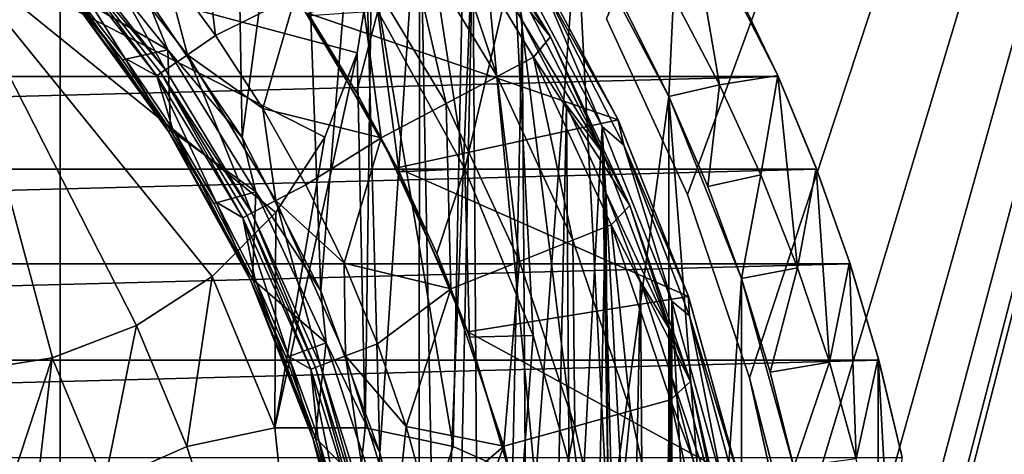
# Model space of a CAD drawing. Header units: millimetres. Extents: x -108 to 102, y -42 to 80.
# Tile 527 of 539: x 66 to 77, y 39 to 44. Entities that reach past the tile are written whole.
import ezdxf

# ---------------------------------------------------------------- set-up
doc = ezdxf.new("R2010")
doc.units = ezdxf.units.MM
doc.header["$LTSCALE"] = 81.481481
for name, color, linetype in [('20', 7, 'CONTINUOUS'), ('21', 7, 'CONTINUOUS'), ('2692', 7, 'CONTINUOUS'), ('2694', 7, 'CONTINUOUS'), ('2698', 7, 'CONTINUOUS'), ('2701', 7, 'CONTINUOUS'), ('2702', 7, 'CONTINUOUS'), ('2704', 7, 'CONTINUOUS'), ('2706', 7, 'CONTINUOUS'), ('2707', 7, 'CONTINUOUS'), ('2709', 7, 'CONTINUOUS'), ('2710', 7, 'CONTINUOUS'), ('2711', 7, 'CONTINUOUS'), ('2713', 7, 'CONTINUOUS'), ('2715', 7, 'CONTINUOUS'), ('2718', 7, 'CONTINUOUS'), ('2719', 7, 'CONTINUOUS'), ('2720', 7, 'CONTINUOUS'), ('2773', 7, 'CONTINUOUS'), ('2775', 7, 'CONTINUOUS'), ('2776', 7, 'CONTINUOUS'), ('2779', 7, 'CONTINUOUS'), ('2780', 7, 'CONTINUOUS'), ('2782', 7, 'CONTINUOUS'), ('2783', 7, 'CONTINUOUS'), ('2784', 7, 'CONTINUOUS'), ('2792', 7, 'CONTINUOUS'), ('39', 7, 'CONTINUOUS'), ('40', 7, 'CONTINUOUS'), ('45', 7, 'CONTINUOUS'), ('46', 7, 'CONTINUOUS'), ('48', 7, 'CONTINUOUS'), ('5', 7, 'CONTINUOUS'), ('8', 7, 'CONTINUOUS'), ('9', 7, 'CONTINUOUS')]:
    doc.layers.add(name, color=color, linetype=linetype)

msp = doc.modelspace()

# ---------------------------------------------------------------- linework, layer by layer
at = {"layer": '20', "color": 7, "linetype": 'CONTINUOUS', "true_color": 0x96918c}
for points in [[(73.612, 44.472, 101.68), (73.774, 45.616, 102.096), (74.146, 43.454, 101.309), (73.612, 44.472, 101.68)], [(73.774, 45.616, 102.096), (74.821, 43.561, 101.348), (74.146, 43.454, 101.309), (73.774, 45.616, 102.096)], [(74.146, 43.454, 101.309), (74.821, 43.561, 101.348), (74.625, 42.407, 100.928), (74.146, 43.454, 101.309)], [(74.625, 42.407, 100.928), (74.821, 43.561, 101.348), (75.052, 41.33, 100.536), (74.625, 42.407, 100.928)], [(74.821, 43.561, 101.348), (75.265, 42.491, 100.958), (75.052, 41.33, 100.536), (74.821, 43.561, 101.348)], [(75.052, 41.33, 100.536), (75.265, 42.491, 100.958), (75.421, 40.233, 100.137), (75.052, 41.33, 100.536)], [(75.265, 42.491, 100.958), (75.655, 41.395, 100.56), (75.421, 40.233, 100.137), (75.265, 42.491, 100.958)], [(75.421, 40.233, 100.137), (75.655, 41.395, 100.56), (75.732, 39.113, 99.729), (75.421, 40.233, 100.137)], [(75.655, 41.395, 100.56), (75.986, 40.281, 100.154), (75.732, 39.113, 99.729), (75.655, 41.395, 100.56)], [(75.732, 39.113, 99.729), (75.986, 40.281, 100.154), (75.985, 37.975, 99.315), (75.732, 39.113, 99.729)], [(75.985, 37.975, 99.315), (75.986, 40.281, 100.154), (76.176, 36.828, 98.897), (75.985, 37.975, 99.315)], [(75.986, 40.281, 100.154), (76.259, 39.146, 99.741), (76.176, 36.828, 98.897), (75.986, 40.281, 100.154)]]:
    msp.add_3dface(points, dxfattribs=at)
at = {"layer": '21', "color": 7, "linetype": 'CONTINUOUS', "true_color": 0x96918c}
for points in [[(71.218, 47.208, 115.05), (71.058, 39.255, 115.05), (70.109, 44.855, 115.05), (71.218, 47.208, 115.05)], [(71.058, 39.255, 115.05), (71.218, 47.208, 115.05), (72.013, 38.83, 115.05), (71.058, 39.255, 115.05)], [(71.218, 47.208, 115.05), (72.493, 45.327, 115.05), (72.013, 38.83, 115.05), (71.218, 47.208, 115.05)], [(72.013, 38.83, 115.05), (72.493, 45.327, 115.05), (72.859, 38.215, 115.05), (72.013, 38.83, 115.05)], [(72.493, 45.327, 115.05), (73.559, 43.318, 115.05), (72.859, 38.215, 115.05), (72.493, 45.327, 115.05)], [(70.109, 44.855, 115.05), (70.036, 39.472, 115.05), (69.945, 43.822, 115.05), (70.109, 44.855, 115.05)], [(71.058, 39.255, 115.05), (70.036, 39.472, 115.05), (70.109, 44.855, 115.05), (71.058, 39.255, 115.05)], [(70.036, 39.472, 115.05), (68.99, 39.472, 115.05), (69.945, 43.822, 115.05), (70.036, 39.472, 115.05)], [(69.945, 43.822, 115.05), (68.99, 39.472, 115.05), (69.571, 42.846, 115.05), (69.945, 43.822, 115.05)], [(72.859, 38.215, 115.05), (73.559, 43.318, 115.05), (73.558, 37.438, 115.05), (72.859, 38.215, 115.05)], [(73.558, 37.438, 115.05), (73.559, 43.318, 115.05), (74.081, 36.533, 115.05), (73.558, 37.438, 115.05)], [(73.559, 43.318, 115.05), (74.401, 41.204, 115.05), (74.081, 36.533, 115.05), (73.559, 43.318, 115.05)], [(69.571, 42.846, 115.05), (68.99, 39.472, 115.05), (69.001, 41.969, 115.05), (69.571, 42.846, 115.05)], [(69.001, 41.969, 115.05), (68.99, 39.472, 115.05), (68.262, 41.23, 115.05), (69.001, 41.969, 115.05)], [(68.262, 41.23, 115.05), (67.968, 39.255, 115.05), (67.385, 40.661, 115.05), (68.262, 41.23, 115.05)], [(68.99, 39.472, 115.05), (67.968, 39.255, 115.05), (68.262, 41.23, 115.05), (68.99, 39.472, 115.05)], [(74.081, 36.533, 115.05), (74.401, 41.204, 115.05), (74.404, 35.539, 115.05), (74.081, 36.533, 115.05)], [(74.401, 41.204, 115.05), (75.009, 39.014, 115.05), (74.404, 35.539, 115.05), (74.401, 41.204, 115.05)], [(67.385, 40.661, 115.05), (67.013, 38.83, 115.05), (66.409, 40.286, 115.05), (67.385, 40.661, 115.05)], [(67.968, 39.255, 115.05), (67.013, 38.83, 115.05), (67.385, 40.661, 115.05), (67.968, 39.255, 115.05)], [(66.409, 40.286, 115.05), (65.468, 37.438, 115.05), (65.377, 40.123, 115.05), (66.409, 40.286, 115.05)], [(66.167, 38.215, 115.05), (65.468, 37.438, 115.05), (66.409, 40.286, 115.05), (66.167, 38.215, 115.05)], [(67.013, 38.83, 115.05), (66.167, 38.215, 115.05), (66.409, 40.286, 115.05), (67.013, 38.83, 115.05)]]:
    msp.add_3dface(points, dxfattribs=at)
at = {"layer": '2692', "color": 7, "linetype": 'CONTINUOUS'}
for points in [[(67.701, 44.843, 106.55), (68.302, 44.026, 106.55), (68.063, 46.021, 104.743), (67.701, 44.843, 106.55)], [(68.063, 46.021, 104.743), (68.302, 44.026, 106.55), (69.229, 44.487, 104.743), (68.063, 46.021, 104.743)], [(71.061, 45.857, 96.768), (70.886, 45.61, 98.833), (72.187, 44.011, 96.768), (71.061, 45.857, 96.768)], [(70.49, 45.341, 100.863), (71.568, 43.549, 100.863), (70.886, 45.61, 98.833), (70.49, 45.341, 100.863)], [(70.886, 45.61, 98.833), (71.568, 43.549, 100.863), (71.991, 43.773, 98.833), (70.886, 45.61, 98.833)], [(70.886, 45.61, 98.833), (71.991, 43.773, 98.833), (72.187, 44.011, 96.768), (70.886, 45.61, 98.833)], [(69.936, 44.966, 102.839), (70.977, 43.235, 102.839), (70.49, 45.341, 100.863), (69.936, 44.966, 102.839)], [(70.49, 45.341, 100.863), (70.977, 43.235, 102.839), (71.568, 43.549, 100.863), (70.49, 45.341, 100.863)], [(69.229, 44.487, 104.743), (70.223, 42.836, 104.743), (69.936, 44.966, 102.839), (69.229, 44.487, 104.743)], [(69.936, 44.966, 102.839), (70.223, 42.836, 104.743), (70.977, 43.235, 102.839), (69.936, 44.966, 102.839)], [(68.302, 44.026, 106.55), (68.851, 43.177, 106.55), (69.229, 44.487, 104.743), (68.302, 44.026, 106.55)], [(69.229, 44.487, 104.743), (68.851, 43.177, 106.55), (70.223, 42.836, 104.743), (69.229, 44.487, 104.743)], [(72.187, 44.011, 96.768), (71.991, 43.773, 98.833), (73.107, 42.054, 96.768), (72.187, 44.011, 96.768)], [(71.568, 43.549, 100.863), (72.446, 41.65, 100.863), (71.991, 43.773, 98.833), (71.568, 43.549, 100.863)], [(71.991, 43.773, 98.833), (72.446, 41.65, 100.863), (72.891, 41.828, 98.833), (71.991, 43.773, 98.833)], [(71.991, 43.773, 98.833), (72.891, 41.828, 98.833), (73.107, 42.054, 96.768), (71.991, 43.773, 98.833)], [(70.977, 43.235, 102.839), (71.825, 41.403, 102.839), (71.568, 43.549, 100.863), (70.977, 43.235, 102.839)], [(71.568, 43.549, 100.863), (71.825, 41.403, 102.839), (72.446, 41.65, 100.863), (71.568, 43.549, 100.863)], [(68.851, 43.177, 106.55), (69.35, 42.293, 106.55), (70.223, 42.836, 104.743), (68.851, 43.177, 106.55)], [(70.223, 42.836, 104.743), (71.032, 41.087, 104.743), (70.977, 43.235, 102.839), (70.223, 42.836, 104.743)], [(70.977, 43.235, 102.839), (71.032, 41.087, 104.743), (71.825, 41.403, 102.839), (70.977, 43.235, 102.839)], [(69.35, 42.293, 106.55), (69.793, 41.383, 106.55), (70.223, 42.836, 104.743), (69.35, 42.293, 106.55)], [(70.223, 42.836, 104.743), (69.793, 41.383, 106.55), (71.032, 41.087, 104.743), (70.223, 42.836, 104.743)], [(73.107, 42.054, 96.768), (72.891, 41.828, 98.833), (73.811, 40.009, 96.768), (73.107, 42.054, 96.768)], [(72.446, 41.65, 100.863), (73.114, 39.668, 100.863), (72.891, 41.828, 98.833), (72.446, 41.65, 100.863)], [(72.891, 41.828, 98.833), (73.114, 39.668, 100.863), (73.576, 39.796, 98.833), (72.891, 41.828, 98.833)], [(72.891, 41.828, 98.833), (73.576, 39.796, 98.833), (73.811, 40.009, 96.768), (72.891, 41.828, 98.833)], [(71.825, 41.403, 102.839), (72.469, 39.489, 102.839), (72.446, 41.65, 100.863), (71.825, 41.403, 102.839)], [(72.446, 41.65, 100.863), (72.469, 39.489, 102.839), (73.114, 39.668, 100.863), (72.446, 41.65, 100.863)], [(69.793, 41.383, 106.55), (70.18, 40.447, 106.55), (71.032, 41.087, 104.743), (69.793, 41.383, 106.55)], [(71.032, 41.087, 104.743), (71.647, 39.261, 104.743), (71.825, 41.403, 102.839), (71.032, 41.087, 104.743)], [(71.825, 41.403, 102.839), (71.647, 39.261, 104.743), (72.469, 39.489, 102.839), (71.825, 41.403, 102.839)], [(70.18, 40.447, 106.55), (70.511, 39.489, 106.55), (71.032, 41.087, 104.743), (70.18, 40.447, 106.55)], [(71.032, 41.087, 104.743), (70.511, 39.489, 106.55), (71.647, 39.261, 104.743), (71.032, 41.087, 104.743)], [(73.811, 40.009, 96.768), (73.576, 39.796, 98.833), (74.292, 37.9, 96.768), (73.811, 40.009, 96.768)], [(73.114, 39.668, 100.863), (73.564, 37.625, 100.863), (73.576, 39.796, 98.833), (73.114, 39.668, 100.863)], [(73.576, 39.796, 98.833), (73.564, 37.625, 100.863), (74.036, 37.703, 98.833), (73.576, 39.796, 98.833)], [(73.576, 39.796, 98.833), (74.036, 37.703, 98.833), (74.292, 37.9, 96.768), (73.576, 39.796, 98.833)], [(72.469, 39.489, 102.839), (72.903, 37.517, 102.839), (73.114, 39.668, 100.863), (72.469, 39.489, 102.839)], [(73.114, 39.668, 100.863), (72.903, 37.517, 102.839), (73.564, 37.625, 100.863), (73.114, 39.668, 100.863)], [(70.511, 39.489, 106.55), (70.783, 38.514, 106.55), (71.647, 39.261, 104.743), (70.511, 39.489, 106.55)], [(71.647, 39.261, 104.743), (72.061, 37.379, 104.743), (72.469, 39.489, 102.839), (71.647, 39.261, 104.743)], [(72.469, 39.489, 102.839), (72.061, 37.379, 104.743), (72.903, 37.517, 102.839), (72.469, 39.489, 102.839)], [(70.783, 38.514, 106.55), (70.996, 37.522, 106.55), (71.647, 39.261, 104.743), (70.783, 38.514, 106.55)], [(71.647, 39.261, 104.743), (70.996, 37.522, 106.55), (72.061, 37.379, 104.743), (71.647, 39.261, 104.743)]]:
    msp.add_3dface(points, dxfattribs=at)
at = {"layer": '2694', "color": 7, "linetype": 'CONTINUOUS'}
for points in [[(68.612, 42.841, 96.55), (67.492, 44.496, 96.55), (68.51, 48.607, 96.55), (68.612, 42.841, 96.55)], [(69.275, 47.804, 96.55), (68.612, 42.841, 96.55), (68.51, 48.607, 96.55), (69.275, 47.804, 96.55)], [(69.522, 41.062, 96.55), (68.612, 42.841, 96.55), (69.275, 47.804, 96.55), (69.522, 41.062, 96.55)], [(69.995, 46.958, 96.55), (69.522, 41.062, 96.55), (69.275, 47.804, 96.55), (69.995, 46.958, 96.55)], [(70.209, 39.184, 96.55), (69.522, 41.062, 96.55), (69.995, 46.958, 96.55), (70.209, 39.184, 96.55)], [(70.667, 46.073, 96.55), (70.209, 39.184, 96.55), (69.995, 46.958, 96.55), (70.667, 46.073, 96.55)], [(70.663, 37.237, 96.55), (70.209, 39.184, 96.55), (70.667, 46.073, 96.55), (70.663, 37.237, 96.55)], [(70.876, 35.249, 96.55), (70.663, 37.237, 96.55), (70.667, 46.073, 96.55), (70.876, 35.249, 96.55)], [(71.287, 45.154, 96.55), (70.876, 35.249, 96.55), (70.667, 46.073, 96.55), (71.287, 45.154, 96.55)], [(70.826, 23.152, 96.55), (70.876, 35.249, 96.55), (71.287, 45.154, 96.55), (70.826, 23.152, 96.55)], [(71.434, 24.082, 96.55), (70.826, 23.152, 96.55), (71.287, 45.154, 96.55), (71.434, 24.082, 96.55)], [(71.856, 44.199, 96.55), (71.434, 24.082, 96.55), (71.287, 45.154, 96.55), (71.856, 44.199, 96.55)], [(71.99, 25.044, 96.55), (71.434, 24.082, 96.55), (71.856, 44.199, 96.55), (71.99, 25.044, 96.55)], [(72.37, 43.216, 96.55), (71.99, 25.044, 96.55), (71.856, 44.199, 96.55), (72.37, 43.216, 96.55)], [(72.49, 26.034, 96.55), (71.99, 25.044, 96.55), (72.37, 43.216, 96.55), (72.49, 26.034, 96.55)], [(72.829, 42.204, 96.55), (72.49, 26.034, 96.55), (72.37, 43.216, 96.55), (72.829, 42.204, 96.55)], [(72.935, 27.052, 96.55), (72.49, 26.034, 96.55), (72.829, 42.204, 96.55), (72.935, 27.052, 96.55)], [(73.23, 41.169, 96.55), (72.935, 27.052, 96.55), (72.829, 42.204, 96.55), (73.23, 41.169, 96.55)], [(73.321, 28.092, 96.55), (72.935, 27.052, 96.55), (73.23, 41.169, 96.55), (73.321, 28.092, 96.55)], [(73.573, 40.114, 96.55), (73.321, 28.092, 96.55), (73.23, 41.169, 96.55), (73.573, 40.114, 96.55)], [(73.65, 29.153, 96.55), (73.321, 28.092, 96.55), (73.573, 40.114, 96.55), (73.65, 29.153, 96.55)], [(73.857, 39.039, 96.55), (73.65, 29.153, 96.55), (73.573, 40.114, 96.55), (73.857, 39.039, 96.55)]]:
    msp.add_3dface(points, dxfattribs=at)
at = {"layer": '2698', "color": 7, "linetype": 'CONTINUOUS'}
for points in [[(66.642, 44.545, 102.309), (67.249, 43.763, 102.309), (66.433, 45.072, 102.493), (66.642, 44.545, 102.309)], [(66.433, 45.072, 102.493), (67.249, 43.763, 102.309), (67.621, 43.557, 102.493), (66.433, 45.072, 102.493)], [(67.249, 43.763, 102.309), (67.805, 42.944, 102.309), (67.621, 43.557, 102.493), (67.249, 43.763, 102.309)], [(67.805, 42.944, 102.309), (68.309, 42.092, 102.309), (67.621, 43.557, 102.493), (67.805, 42.944, 102.309)], [(67.621, 43.557, 102.493), (68.309, 42.092, 102.309), (68.617, 41.909, 102.493), (67.621, 43.557, 102.493)], [(68.309, 42.092, 102.309), (68.759, 41.21, 102.309), (68.617, 41.909, 102.493), (68.309, 42.092, 102.309)], [(68.759, 41.21, 102.309), (69.152, 40.301, 102.309), (68.617, 41.909, 102.493), (68.759, 41.21, 102.309)], [(68.617, 41.909, 102.493), (69.152, 40.301, 102.309), (69.407, 40.153, 102.493), (68.617, 41.909, 102.493)], [(69.152, 40.301, 102.309), (69.487, 39.37, 102.309), (69.407, 40.153, 102.493), (69.152, 40.301, 102.309)], [(69.487, 39.37, 102.309), (69.763, 38.419, 102.309), (69.407, 40.153, 102.493), (69.487, 39.37, 102.309)], [(69.407, 40.153, 102.493), (69.763, 38.419, 102.309), (69.98, 38.315, 102.493), (69.407, 40.153, 102.493)]]:
    msp.add_3dface(points, dxfattribs=at)
at = {"layer": '2701', "color": 7, "linetype": 'CONTINUOUS'}
for points in [[(66.524, 45.153, 106.25), (66.477, 45.111, 102.631), (67.721, 43.626, 106.25), (66.524, 45.153, 106.25)], [(66.477, 45.111, 102.631), (67.669, 43.59, 102.631), (67.721, 43.626, 106.25), (66.477, 45.111, 102.631)], [(67.721, 43.626, 106.25), (67.669, 43.59, 102.631), (68.724, 41.966, 106.25), (67.721, 43.626, 106.25)], [(67.669, 43.59, 102.631), (68.669, 41.936, 102.631), (68.724, 41.966, 106.25), (67.669, 43.59, 102.631)], [(68.669, 41.936, 102.631), (69.462, 40.174, 102.631), (68.724, 41.966, 106.25), (68.669, 41.936, 102.631)], [(68.724, 41.966, 106.25), (69.462, 40.174, 102.631), (69.521, 40.197, 106.25), (68.724, 41.966, 106.25)], [(69.462, 40.174, 102.631), (70.036, 38.329, 102.631), (69.521, 40.197, 106.25), (69.462, 40.174, 102.631)], [(69.521, 40.197, 106.25), (70.036, 38.329, 102.631), (70.098, 38.345, 106.25), (69.521, 40.197, 106.25)]]:
    msp.add_3dface(points, dxfattribs=at)
at = {"layer": '2702', "color": 7, "linetype": 'CONTINUOUS'}
for points in [[(66.433, 45.072, 102.493), (67.621, 43.557, 102.493), (66.477, 45.111, 102.631), (66.433, 45.072, 102.493)], [(67.621, 43.557, 102.493), (67.669, 43.59, 102.631), (66.477, 45.111, 102.631), (67.621, 43.557, 102.493)], [(67.621, 43.557, 102.493), (68.617, 41.909, 102.493), (67.669, 43.59, 102.631), (67.621, 43.557, 102.493)], [(68.617, 41.909, 102.493), (68.669, 41.936, 102.631), (67.669, 43.59, 102.631), (68.617, 41.909, 102.493)], [(68.617, 41.909, 102.493), (69.407, 40.153, 102.493), (68.669, 41.936, 102.631), (68.617, 41.909, 102.493)], [(69.407, 40.153, 102.493), (69.462, 40.174, 102.631), (68.669, 41.936, 102.631), (69.407, 40.153, 102.493)], [(69.407, 40.153, 102.493), (69.98, 38.315, 102.493), (69.462, 40.174, 102.631), (69.407, 40.153, 102.493)], [(69.98, 38.315, 102.493), (70.036, 38.329, 102.631), (69.462, 40.174, 102.631), (69.98, 38.315, 102.493)]]:
    msp.add_3dface(points, dxfattribs=at)
at = {"layer": '2704', "color": 7, "linetype": 'CONTINUOUS'}
for points in [[(67.748, 43.858, 96.65), (66.618, 44.525, 97.504), (66.538, 45.37, 96.65), (67.748, 43.858, 96.65)], [(67.223, 43.744, 97.504), (66.618, 44.525, 97.504), (67.748, 43.858, 96.65), (67.223, 43.744, 97.504)], [(67.779, 42.927, 97.504), (67.223, 43.744, 97.504), (67.748, 43.858, 96.65), (67.779, 42.927, 97.504)], [(68.769, 42.212, 96.65), (67.779, 42.927, 97.504), (67.748, 43.858, 96.65), (68.769, 42.212, 96.65)], [(68.281, 42.076, 97.504), (67.779, 42.927, 97.504), (68.769, 42.212, 96.65), (68.281, 42.076, 97.504)], [(68.73, 41.196, 97.504), (68.281, 42.076, 97.504), (68.769, 42.212, 96.65), (68.73, 41.196, 97.504)], [(69.586, 40.457, 96.65), (68.73, 41.196, 97.504), (68.769, 42.212, 96.65), (69.586, 40.457, 96.65)], [(69.122, 40.289, 97.504), (68.73, 41.196, 97.504), (69.586, 40.457, 96.65), (69.122, 40.289, 97.504)], [(69.457, 39.36, 97.504), (69.122, 40.289, 97.504), (69.586, 40.457, 96.65), (69.457, 39.36, 97.504)], [(70.189, 38.616, 96.65), (69.457, 39.36, 97.504), (69.586, 40.457, 96.65), (70.189, 38.616, 96.65)], [(69.733, 38.411, 97.504), (69.457, 39.36, 97.504), (70.189, 38.616, 96.65), (69.733, 38.411, 97.504)]]:
    msp.add_3dface(points, dxfattribs=at)
at = {"layer": '2706', "color": 7, "linetype": 'CONTINUOUS'}
for points in [[(67.492, 44.496, 96.55), (67.748, 43.858, 96.65), (66.538, 45.37, 96.65), (67.492, 44.496, 96.55)], [(67.492, 44.496, 96.55), (68.612, 42.841, 96.55), (67.748, 43.858, 96.65), (67.492, 44.496, 96.55)], [(68.612, 42.841, 96.55), (68.769, 42.212, 96.65), (67.748, 43.858, 96.65), (68.612, 42.841, 96.55)], [(68.612, 42.841, 96.55), (69.522, 41.062, 96.55), (68.769, 42.212, 96.65), (68.612, 42.841, 96.55)], [(69.522, 41.062, 96.55), (69.586, 40.457, 96.65), (68.769, 42.212, 96.65), (69.522, 41.062, 96.55)], [(69.522, 41.062, 96.55), (70.209, 39.184, 96.55), (69.586, 40.457, 96.65), (69.522, 41.062, 96.55)], [(70.209, 39.184, 96.55), (70.189, 38.616, 96.65), (69.586, 40.457, 96.65), (70.209, 39.184, 96.55)], [(70.209, 39.184, 96.55), (70.663, 37.237, 96.55), (70.189, 38.616, 96.65), (70.209, 39.184, 96.55)]]:
    msp.add_3dface(points, dxfattribs=at)
at = {"layer": '2707', "color": 7, "linetype": 'CONTINUOUS'}
for points in [[(67.977, 43.802, 106.55), (67.701, 44.843, 106.55), (66.757, 45.358, 106.55), (67.977, 43.802, 106.55)], [(68.302, 44.026, 106.55), (67.701, 44.843, 106.55), (67.977, 43.802, 106.55), (68.302, 44.026, 106.55)], [(68.851, 43.177, 106.55), (68.302, 44.026, 106.55), (67.977, 43.802, 106.55), (68.851, 43.177, 106.55)], [(69, 42.11, 106.55), (68.851, 43.177, 106.55), (67.977, 43.802, 106.55), (69, 42.11, 106.55)], [(69.35, 42.293, 106.55), (68.851, 43.177, 106.55), (69, 42.11, 106.55), (69.35, 42.293, 106.55)], [(69.793, 41.383, 106.55), (69.35, 42.293, 106.55), (69, 42.11, 106.55), (69.793, 41.383, 106.55)], [(69.811, 40.307, 106.55), (69.793, 41.383, 106.55), (69, 42.11, 106.55), (69.811, 40.307, 106.55)], [(70.18, 40.447, 106.55), (69.793, 41.383, 106.55), (69.811, 40.307, 106.55), (70.18, 40.447, 106.55)], [(70.511, 39.489, 106.55), (70.18, 40.447, 106.55), (69.811, 40.307, 106.55), (70.511, 39.489, 106.55)], [(70.399, 38.419, 106.55), (70.511, 39.489, 106.55), (69.811, 40.307, 106.55), (70.399, 38.419, 106.55)], [(70.783, 38.514, 106.55), (70.511, 39.489, 106.55), (70.399, 38.419, 106.55), (70.783, 38.514, 106.55)]]:
    msp.add_3dface(points, dxfattribs=at)
at = {"layer": '2709', "color": 7, "linetype": 'CONTINUOUS'}
for points in [[(66.524, 45.153, 106.25), (67.721, 43.626, 106.25), (66.757, 45.358, 106.55), (66.524, 45.153, 106.25)], [(67.721, 43.626, 106.25), (67.977, 43.802, 106.55), (66.757, 45.358, 106.55), (67.721, 43.626, 106.25)], [(67.721, 43.626, 106.25), (68.724, 41.966, 106.25), (67.977, 43.802, 106.55), (67.721, 43.626, 106.25)], [(68.724, 41.966, 106.25), (69, 42.11, 106.55), (67.977, 43.802, 106.55), (68.724, 41.966, 106.25)], [(68.724, 41.966, 106.25), (69.521, 40.197, 106.25), (69, 42.11, 106.55), (68.724, 41.966, 106.25)], [(69.521, 40.197, 106.25), (69.811, 40.307, 106.55), (69, 42.11, 106.55), (69.521, 40.197, 106.25)], [(69.521, 40.197, 106.25), (70.098, 38.345, 106.25), (69.811, 40.307, 106.55), (69.521, 40.197, 106.25)], [(70.098, 38.345, 106.25), (70.399, 38.419, 106.55), (69.811, 40.307, 106.55), (70.098, 38.345, 106.25)]]:
    msp.add_3dface(points, dxfattribs=at)
at = {"layer": '2710', "color": 7, "linetype": 'CONTINUOUS'}
for points in [[(71.061, 45.857, 96.768), (72.187, 44.011, 96.768), (71.795, 44.604, 96.615), (71.061, 45.857, 96.768)], [(71.856, 44.199, 96.55), (71.287, 45.154, 96.55), (71.795, 44.604, 96.615), (71.856, 44.199, 96.55)], [(71.795, 44.604, 96.615), (72.187, 44.011, 96.768), (72.797, 42.65, 96.615), (71.795, 44.604, 96.615)], [(71.856, 44.199, 96.55), (71.795, 44.604, 96.615), (72.797, 42.65, 96.615), (71.856, 44.199, 96.55)], [(72.37, 43.216, 96.55), (71.856, 44.199, 96.55), (72.797, 42.65, 96.615), (72.37, 43.216, 96.55)], [(72.187, 44.011, 96.768), (73.107, 42.054, 96.768), (72.797, 42.65, 96.615), (72.187, 44.011, 96.768)], [(72.829, 42.204, 96.55), (72.37, 43.216, 96.55), (72.797, 42.65, 96.615), (72.829, 42.204, 96.55)], [(72.797, 42.65, 96.615), (73.107, 42.054, 96.768), (73.579, 40.598, 96.615), (72.797, 42.65, 96.615)], [(72.829, 42.204, 96.55), (72.797, 42.65, 96.615), (73.579, 40.598, 96.615), (72.829, 42.204, 96.55)], [(73.23, 41.169, 96.55), (72.829, 42.204, 96.55), (73.579, 40.598, 96.615), (73.23, 41.169, 96.55)], [(73.107, 42.054, 96.768), (73.811, 40.009, 96.768), (73.579, 40.598, 96.615), (73.107, 42.054, 96.768)], [(73.573, 40.114, 96.55), (73.23, 41.169, 96.55), (73.579, 40.598, 96.615), (73.573, 40.114, 96.55)], [(73.573, 40.114, 96.55), (73.579, 40.598, 96.615), (74.132, 38.473, 96.615), (73.573, 40.114, 96.55)], [(73.579, 40.598, 96.615), (73.811, 40.009, 96.768), (74.132, 38.473, 96.615), (73.579, 40.598, 96.615)], [(73.857, 39.039, 96.55), (73.573, 40.114, 96.55), (74.132, 38.473, 96.615), (73.857, 39.039, 96.55)], [(73.811, 40.009, 96.768), (74.292, 37.9, 96.768), (74.132, 38.473, 96.615), (73.811, 40.009, 96.768)]]:
    msp.add_3dface(points, dxfattribs=at)
at = {"layer": '2711', "color": 7, "linetype": 'CONTINUOUS'}
for points in [[(67.756, 42.912, 102.167), (66.597, 44.508, 102.167), (67.756, 42.912, 97.604), (67.756, 42.912, 102.167)], [(67.756, 42.912, 97.604), (66.597, 44.508, 102.167), (66.597, 44.508, 97.604), (67.756, 42.912, 97.604)], [(68.706, 41.185, 102.167), (67.756, 42.912, 102.167), (68.706, 41.185, 97.604), (68.706, 41.185, 102.167)], [(68.706, 41.185, 97.604), (67.756, 42.912, 102.167), (67.756, 42.912, 97.604), (68.706, 41.185, 97.604)], [(69.432, 39.352, 102.167), (68.706, 41.185, 102.167), (69.432, 39.352, 97.604), (69.432, 39.352, 102.167)], [(69.432, 39.352, 97.604), (68.706, 41.185, 102.167), (68.706, 41.185, 97.604), (69.432, 39.352, 97.604)], [(69.922, 37.442, 102.167), (69.432, 39.352, 102.167), (69.922, 37.442, 97.604), (69.922, 37.442, 102.167)], [(69.922, 37.442, 97.604), (69.432, 39.352, 102.167), (69.432, 39.352, 97.604), (69.922, 37.442, 97.604)]]:
    msp.add_3dface(points, dxfattribs=at)
at = {"layer": '2713', "color": 7, "linetype": 'CONTINUOUS'}
for points in [[(66.618, 44.525, 97.504), (67.223, 43.744, 97.504), (66.597, 44.508, 97.604), (66.618, 44.525, 97.504)], [(67.223, 43.744, 97.504), (67.779, 42.927, 97.504), (66.597, 44.508, 97.604), (67.223, 43.744, 97.504)], [(67.779, 42.927, 97.504), (67.756, 42.912, 97.604), (66.597, 44.508, 97.604), (67.779, 42.927, 97.504)], [(67.779, 42.927, 97.504), (68.281, 42.076, 97.504), (67.756, 42.912, 97.604), (67.779, 42.927, 97.504)], [(68.281, 42.076, 97.504), (68.73, 41.196, 97.504), (67.756, 42.912, 97.604), (68.281, 42.076, 97.504)], [(68.73, 41.196, 97.504), (68.706, 41.185, 97.604), (67.756, 42.912, 97.604), (68.73, 41.196, 97.504)], [(68.73, 41.196, 97.504), (69.122, 40.289, 97.504), (68.706, 41.185, 97.604), (68.73, 41.196, 97.504)], [(69.122, 40.289, 97.504), (69.457, 39.36, 97.504), (68.706, 41.185, 97.604), (69.122, 40.289, 97.504)], [(69.457, 39.36, 97.504), (69.432, 39.352, 97.604), (68.706, 41.185, 97.604), (69.457, 39.36, 97.504)], [(69.457, 39.36, 97.504), (69.733, 38.411, 97.504), (69.432, 39.352, 97.604), (69.457, 39.36, 97.504)], [(69.733, 38.411, 97.504), (69.948, 37.447, 97.504), (69.432, 39.352, 97.604), (69.733, 38.411, 97.504)], [(69.948, 37.447, 97.504), (69.922, 37.442, 97.604), (69.432, 39.352, 97.604), (69.948, 37.447, 97.504)]]:
    msp.add_3dface(points, dxfattribs=at)
at = {"layer": '2715', "color": 7, "linetype": 'CONTINUOUS'}
for points in [[(66.597, 44.508, 102.167), (67.756, 42.912, 102.167), (66.642, 44.545, 102.309), (66.597, 44.508, 102.167)], [(67.756, 42.912, 102.167), (67.249, 43.763, 102.309), (66.642, 44.545, 102.309), (67.756, 42.912, 102.167)], [(67.756, 42.912, 102.167), (67.805, 42.944, 102.309), (67.249, 43.763, 102.309), (67.756, 42.912, 102.167)], [(67.756, 42.912, 102.167), (68.706, 41.185, 102.167), (67.805, 42.944, 102.309), (67.756, 42.912, 102.167)], [(68.706, 41.185, 102.167), (68.309, 42.092, 102.309), (67.805, 42.944, 102.309), (68.706, 41.185, 102.167)], [(68.706, 41.185, 102.167), (68.759, 41.21, 102.309), (68.309, 42.092, 102.309), (68.706, 41.185, 102.167)], [(68.706, 41.185, 102.167), (69.432, 39.352, 102.167), (68.759, 41.21, 102.309), (68.706, 41.185, 102.167)], [(69.432, 39.352, 102.167), (69.152, 40.301, 102.309), (68.759, 41.21, 102.309), (69.432, 39.352, 102.167)], [(69.432, 39.352, 102.167), (69.487, 39.37, 102.309), (69.152, 40.301, 102.309), (69.432, 39.352, 102.167)], [(69.432, 39.352, 102.167), (69.922, 37.442, 102.167), (69.487, 39.37, 102.309), (69.432, 39.352, 102.167)], [(69.922, 37.442, 102.167), (69.763, 38.419, 102.309), (69.487, 39.37, 102.309), (69.922, 37.442, 102.167)]]:
    msp.add_3dface(points, dxfattribs=at)
at = {"layer": '2718', "color": 7, "linetype": 'CONTINUOUS'}
for points in [[(56.5, 70.3, 98.25), (56.5, 34.5, 98.25), (66.5, 70.3, 98.25), (56.5, 70.3, 98.25)], [(56.5, 34.5, 98.25), (66.5, 34.5, 98.25), (66.5, 70.3, 98.25), (56.5, 34.5, 98.25)]]:
    msp.add_3dface(points, dxfattribs=at)
at = {"layer": '2719', "color": 7, "linetype": 'CONTINUOUS'}
for points in [[(66.5, 34.5, 97.25), (66.5, 70.3, 97.25), (66.5, 34.5, 98.25), (66.5, 34.5, 97.25)], [(66.5, 34.5, 98.25), (66.5, 70.3, 97.25), (66.5, 70.3, 98.25), (66.5, 34.5, 98.25)]]:
    msp.add_3dface(points, dxfattribs=at)
at = {"layer": '2720', "color": 7, "linetype": 'CONTINUOUS'}
for points in [[(56.5, 34.5, 97.25), (56.5, 70.3, 97.25), (66.5, 34.5, 97.25), (56.5, 34.5, 97.25)], [(66.5, 34.5, 97.25), (56.5, 70.3, 97.25), (66.5, 70.3, 97.25), (66.5, 34.5, 97.25)]]:
    msp.add_3dface(points, dxfattribs=at)
at = {"layer": '2773', "color": 7, "linetype": 'CONTINUOUS'}
for points in [[(71.192, 42.476, 96.55), (70.538, 46.699, 96.55), (70.185, 44.309, 96.55), (71.192, 42.476, 96.55)], [(71.762, 44.895, 96.55), (70.538, 46.699, 96.55), (71.192, 42.476, 96.55), (71.762, 44.895, 96.55)], [(71.985, 40.542, 96.55), (71.762, 44.895, 96.55), (71.192, 42.476, 96.55), (71.985, 40.542, 96.55)], [(72.784, 42.968, 96.55), (71.762, 44.895, 96.55), (72.551, 38.547, 96.55), (72.784, 42.968, 96.55)], [(72.551, 38.547, 96.55), (71.762, 44.895, 96.55), (71.985, 40.542, 96.55), (72.551, 38.547, 96.55)], [(72.89, 36.524, 96.55), (72.784, 42.968, 96.55), (72.551, 38.547, 96.55), (72.89, 36.524, 96.55)], [(72.784, 42.968, 96.55), (73.593, 28.059, 96.55), (73.593, 40.941, 96.55), (72.784, 42.968, 96.55)], [(73.593, 28.059, 96.55), (72.784, 42.968, 96.55), (73, 34.5, 96.55), (73.593, 28.059, 96.55)], [(73, 34.5, 96.55), (72.784, 42.968, 96.55), (72.89, 36.524, 96.55), (73, 34.5, 96.55)], [(73.593, 28.059, 96.55), (74.177, 30.161, 96.55), (73.593, 40.941, 96.55), (73.593, 28.059, 96.55)], [(73.593, 40.941, 96.55), (74.177, 30.161, 96.55), (74.177, 38.839, 96.55), (73.593, 40.941, 96.55)]]:
    msp.add_3dface(points, dxfattribs=at)
at = {"layer": '2775', "color": 7, "linetype": 'CONTINUOUS'}
for points in [[(71.933, 44.998, 96.35), (72.966, 43.052, 96.35), (71.937, 44.992, 80.05), (71.933, 44.998, 96.35)], [(71.937, 44.992, 80.05), (72.966, 43.052, 96.35), (72.969, 43.045, 80.05), (71.937, 44.992, 80.05)], [(72.966, 43.052, 96.35), (73.782, 41.006, 96.35), (72.969, 43.045, 80.05), (72.966, 43.052, 96.35)], [(72.969, 43.045, 80.05), (73.782, 41.006, 96.35), (73.785, 40.997, 80.05), (72.969, 43.045, 80.05)], [(73.782, 41.006, 96.35), (74.373, 38.882, 96.35), (73.785, 40.997, 80.05), (73.782, 41.006, 96.35)], [(73.785, 40.997, 80.05), (74.373, 38.882, 96.35), (74.374, 38.874, 80.05), (73.785, 40.997, 80.05)]]:
    msp.add_3dface(points, dxfattribs=at)
at = {"layer": '2776', "color": 7, "linetype": 'CONTINUOUS'}
for points in [[(72.966, 43.052, 96.35), (71.933, 44.998, 96.35), (72.073, 44.646, 96.491), (72.966, 43.052, 96.35)], [(71.762, 44.895, 96.55), (72.784, 42.968, 96.55), (72.073, 44.646, 96.491), (71.762, 44.895, 96.55)], [(72.784, 42.968, 96.55), (73.037, 42.753, 96.491), (72.073, 44.646, 96.491), (72.784, 42.968, 96.55)], [(73.037, 42.753, 96.491), (72.966, 43.052, 96.35), (72.073, 44.646, 96.491), (73.037, 42.753, 96.491)], [(73.782, 41.006, 96.35), (72.966, 43.052, 96.35), (73.037, 42.753, 96.491), (73.782, 41.006, 96.35)], [(72.784, 42.968, 96.55), (73.593, 40.941, 96.55), (73.037, 42.753, 96.491), (72.784, 42.968, 96.55)], [(73.593, 40.941, 96.55), (73.798, 40.77, 96.491), (73.037, 42.753, 96.491), (73.593, 40.941, 96.55)], [(73.798, 40.77, 96.491), (73.782, 41.006, 96.35), (73.037, 42.753, 96.491), (73.798, 40.77, 96.491)], [(74.373, 38.882, 96.35), (73.782, 41.006, 96.35), (73.798, 40.77, 96.491), (74.373, 38.882, 96.35)], [(73.593, 40.941, 96.55), (74.177, 38.839, 96.55), (73.798, 40.77, 96.491), (73.593, 40.941, 96.55)], [(74.177, 38.839, 96.55), (74.348, 38.719, 96.491), (73.798, 40.77, 96.491), (74.177, 38.839, 96.55)], [(74.348, 38.719, 96.491), (74.373, 38.882, 96.35), (73.798, 40.77, 96.491), (74.348, 38.719, 96.491)]]:
    msp.add_3dface(points, dxfattribs=at)
at = {"layer": '2779', "color": 7, "linetype": 'CONTINUOUS'}
for points in [[(69.371, 44.282, 80.05), (70.407, 42.488, 80.05), (69.391, 44.252, 95.85), (69.371, 44.282, 80.05)], [(69.391, 44.252, 95.85), (70.407, 42.488, 80.05), (69.937, 43.362, 95.85), (69.391, 44.252, 95.85)], [(69.937, 43.362, 95.85), (70.407, 42.488, 80.05), (70.43, 42.442, 95.85), (69.937, 43.362, 95.85)], [(70.407, 42.488, 80.05), (71.227, 40.587, 80.05), (70.43, 42.442, 95.85), (70.407, 42.488, 80.05)], [(70.43, 42.442, 95.85), (71.227, 40.587, 80.05), (70.868, 41.495, 95.85), (70.43, 42.442, 95.85)], [(70.868, 41.495, 95.85), (71.227, 40.587, 80.05), (71.249, 40.525, 95.85), (70.868, 41.495, 95.85)], [(71.227, 40.587, 80.05), (71.82, 38.605, 80.05), (71.249, 40.525, 95.85), (71.227, 40.587, 80.05)], [(71.249, 40.525, 95.85), (71.82, 38.605, 80.05), (71.836, 38.538, 95.85), (71.249, 40.525, 95.85)]]:
    msp.add_3dface(points, dxfattribs=at)
at = {"layer": '2780', "color": 7, "linetype": 'CONTINUOUS'}
for points in [[(70.185, 44.309, 96.55), (69.391, 44.252, 95.85), (69.937, 43.362, 95.85), (70.185, 44.309, 96.55)], [(70.185, 44.309, 96.55), (69.937, 43.362, 95.85), (70.43, 42.442, 95.85), (70.185, 44.309, 96.55)], [(71.192, 42.476, 96.55), (70.185, 44.309, 96.55), (70.43, 42.442, 95.85), (71.192, 42.476, 96.55)], [(71.192, 42.476, 96.55), (70.43, 42.442, 95.85), (70.868, 41.495, 95.85), (71.192, 42.476, 96.55)], [(71.192, 42.476, 96.55), (70.868, 41.495, 95.85), (71.249, 40.525, 95.85), (71.192, 42.476, 96.55)], [(71.985, 40.542, 96.55), (71.192, 42.476, 96.55), (71.249, 40.525, 95.85), (71.985, 40.542, 96.55)], [(71.985, 40.542, 96.55), (71.249, 40.525, 95.85), (71.836, 38.538, 95.85), (71.985, 40.542, 96.55)], [(72.551, 38.547, 96.55), (71.985, 40.542, 96.55), (71.836, 38.538, 95.85), (72.551, 38.547, 96.55)]]:
    msp.add_3dface(points, dxfattribs=at)
at = {"layer": '2782', "color": 7, "linetype": 'CONTINUOUS'}
for points in [[(69.371, 44.282, 80.05), (71.937, 44.992, 80.05), (72.969, 43.045, 80.05), (69.371, 44.282, 80.05)], [(70.407, 42.488, 80.05), (69.371, 44.282, 80.05), (72.969, 43.045, 80.05), (70.407, 42.488, 80.05)], [(70.407, 42.488, 80.05), (72.969, 43.045, 80.05), (73.785, 40.997, 80.05), (70.407, 42.488, 80.05)], [(71.227, 40.587, 80.05), (70.407, 42.488, 80.05), (73.785, 40.997, 80.05), (71.227, 40.587, 80.05)], [(71.227, 40.587, 80.05), (73.785, 40.997, 80.05), (74.374, 38.874, 80.05), (71.227, 40.587, 80.05)], [(71.82, 38.605, 80.05), (71.227, 40.587, 80.05), (74.374, 38.874, 80.05), (71.82, 38.605, 80.05)]]:
    msp.add_3dface(points, dxfattribs=at)
at = {"layer": '2783', "color": 7, "linetype": 'CONTINUOUS', "true_color": 0x96918c}
for points in [[(72.834, 44.218, 82.05), (73.776, 42.181, 82.05), (87.5, 79.5, 82.05), (72.834, 44.218, 82.05)], [(73.776, 42.181, 82.05), (74.493, 40.052, 82.05), (87.5, 79.5, 82.05), (73.776, 42.181, 82.05)], [(74.493, 40.052, 82.05), (87.5, -10.5, 82.05), (87.5, 79.5, 82.05), (74.493, 40.052, 82.05)], [(74.493, 40.052, 82.05), (74.976, 37.856, 82.05), (87.5, -10.5, 82.05), (74.493, 40.052, 82.05)]]:
    msp.add_3dface(points, dxfattribs=at)
at = {"layer": '2784', "color": 7, "linetype": 'CONTINUOUS', "true_color": 0x96918c}
for points in [[(87.5, 79.5, 80.05), (-66.79, 41.38, 80.05), (-92.5, 79.5, 80.05), (87.5, 79.5, 80.05)], [(-65.5, 41.5, 80.05), (-66.79, 41.38, 80.05), (87.5, 79.5, 80.05), (-65.5, 41.5, 80.05)], [(-64.21, 41.38, 80.05), (-65.5, 41.5, 80.05), (87.5, 79.5, 80.05), (-64.21, 41.38, 80.05)], [(-62.971, 41.027, 80.05), (-64.21, 41.38, 80.05), (87.5, 79.5, 80.05), (-62.971, 41.027, 80.05)], [(-61.816, 40.452, 80.05), (-62.971, 41.027, 80.05), (87.5, 79.5, 80.05), (-61.816, 40.452, 80.05)], [(-60.785, 39.674, 80.05), (-61.816, 40.452, 80.05), (87.5, 79.5, 80.05), (-60.785, 39.674, 80.05)], [(-59.913, 38.717, 80.05), (-60.785, 39.674, 80.05), (87.5, 79.5, 80.05), (-59.913, 38.717, 80.05)], [(-59.234, 37.619, 80.05), (-59.913, 38.717, 80.05), (87.5, 79.5, 80.05), (-59.234, 37.619, 80.05)], [(-58.768, 36.417, 80.05), (-59.234, 37.619, 80.05), (87.5, 79.5, 80.05), (-58.768, 36.417, 80.05)], [(-58.53, 35.147, 80.05), (-58.768, 36.417, 80.05), (87.5, 79.5, 80.05), (-58.53, 35.147, 80.05)], [(-58.53, 33.853, 80.05), (-58.53, 35.147, 80.05), (87.5, 79.5, 80.05), (-58.53, 33.853, 80.05)], [(43.801, 52.279, 80.05), (-58.53, 33.853, 80.05), (87.5, 79.5, 80.05), (43.801, 52.279, 80.05)], [(73.776, 42.181, 80.05), (72.834, 44.218, 80.05), (87.5, 79.5, 80.05), (73.776, 42.181, 80.05)], [(74.493, 40.052, 80.05), (73.776, 42.181, 80.05), (87.5, 79.5, 80.05), (74.493, 40.052, 80.05)], [(74.976, 37.856, 80.05), (74.493, 40.052, 80.05), (87.5, 79.5, 80.05), (74.976, 37.856, 80.05)], [(74.493, 28.948, 80.05), (74.976, 31.144, 80.05), (87.5, 79.5, 80.05), (74.493, 28.948, 80.05)], [(74.493, 28.948, 80.05), (87.5, 79.5, 80.05), (87.5, -10.5, 80.05), (74.493, 28.948, 80.05)], [(75.219, 35.625, 80.05), (74.976, 37.856, 80.05), (87.5, 79.5, 80.05), (75.219, 35.625, 80.05)], [(74.976, 31.144, 80.05), (75.219, 33.375, 80.05), (87.5, 79.5, 80.05), (74.976, 31.144, 80.05)], [(75.219, 33.375, 80.05), (75.219, 35.625, 80.05), (87.5, 79.5, 80.05), (75.219, 33.375, 80.05)]]:
    msp.add_3dface(points, dxfattribs=at)
at = {"layer": '2792', "color": 7, "linetype": 'CONTINUOUS', "true_color": 0x96918c}
for points in [[(73.776, 42.181, 82.05), (72.834, 44.218, 82.05), (73.776, 42.181, 80.05), (73.776, 42.181, 82.05)], [(72.834, 44.218, 82.05), (72.834, 44.218, 80.05), (73.776, 42.181, 80.05), (72.834, 44.218, 82.05)], [(74.493, 40.052, 82.05), (73.776, 42.181, 82.05), (74.493, 40.052, 80.05), (74.493, 40.052, 82.05)], [(73.776, 42.181, 82.05), (73.776, 42.181, 80.05), (74.493, 40.052, 80.05), (73.776, 42.181, 82.05)], [(74.976, 37.856, 82.05), (74.493, 40.052, 82.05), (74.976, 37.856, 80.05), (74.976, 37.856, 82.05)], [(74.493, 40.052, 82.05), (74.493, 40.052, 80.05), (74.976, 37.856, 80.05), (74.493, 40.052, 82.05)]]:
    msp.add_3dface(points, dxfattribs=at)
at = {"layer": '39', "color": 7, "linetype": 'CONTINUOUS', "true_color": 0x96918c}
for points in [[(65.377, 40.123, 116.05), (65.116, 45.116, 119.054), (66.41, 40.286, 116.05), (65.377, 40.123, 116.05)], [(66.41, 40.286, 116.05), (65.116, 45.116, 119.054), (67.386, 40.661, 116.05), (66.41, 40.286, 116.05)], [(67.386, 40.661, 116.05), (65.116, 45.116, 119.054), (68.262, 41.23, 116.05), (67.386, 40.661, 116.05)], [(68.262, 41.23, 116.05), (65.116, 45.116, 119.054), (69.002, 41.969, 116.05), (68.262, 41.23, 116.05)], [(69.002, 41.969, 116.05), (65.116, 45.116, 119.054), (69.571, 42.846, 116.05), (69.002, 41.969, 116.05)], [(69.571, 42.846, 116.05), (65.116, 45.116, 119.054), (69.945, 43.822, 116.05), (69.571, 42.846, 116.05)], [(69.945, 43.822, 116.05), (65.116, 45.116, 119.054), (70.109, 44.854, 116.05), (69.945, 43.822, 116.05)]]:
    msp.add_3dface(points, dxfattribs=at)
at = {"layer": '40', "color": 7, "linetype": 'CONTINUOUS', "true_color": 0x96918c}
for points in [[(70.109, 44.855, 115.05), (69.945, 43.822, 115.05), (70.109, 44.854, 116.05), (70.109, 44.855, 115.05)], [(69.945, 43.822, 115.05), (69.945, 43.822, 116.05), (70.109, 44.854, 116.05), (69.945, 43.822, 115.05)], [(69.945, 43.822, 115.05), (69.571, 42.846, 115.05), (69.945, 43.822, 116.05), (69.945, 43.822, 115.05)], [(69.571, 42.846, 115.05), (69.571, 42.846, 116.05), (69.945, 43.822, 116.05), (69.571, 42.846, 115.05)], [(69.571, 42.846, 115.05), (69.001, 41.969, 115.05), (69.571, 42.846, 116.05), (69.571, 42.846, 115.05)], [(69.001, 41.969, 115.05), (69.002, 41.969, 116.05), (69.571, 42.846, 116.05), (69.001, 41.969, 115.05)], [(69.001, 41.969, 115.05), (68.262, 41.23, 115.05), (69.002, 41.969, 116.05), (69.001, 41.969, 115.05)], [(68.262, 41.23, 115.05), (68.262, 41.23, 116.05), (69.002, 41.969, 116.05), (68.262, 41.23, 115.05)], [(68.262, 41.23, 115.05), (67.385, 40.661, 115.05), (68.262, 41.23, 116.05), (68.262, 41.23, 115.05)], [(67.385, 40.661, 115.05), (67.386, 40.661, 116.05), (68.262, 41.23, 116.05), (67.385, 40.661, 115.05)], [(67.385, 40.661, 115.05), (66.409, 40.286, 115.05), (67.386, 40.661, 116.05), (67.385, 40.661, 115.05)], [(66.409, 40.286, 115.05), (66.41, 40.286, 116.05), (67.386, 40.661, 116.05), (66.409, 40.286, 115.05)], [(66.409, 40.286, 115.05), (65.377, 40.123, 115.05), (66.41, 40.286, 116.05), (66.409, 40.286, 115.05)], [(65.377, 40.123, 115.05), (65.377, 40.123, 116.05), (66.41, 40.286, 116.05), (65.377, 40.123, 115.05)]]:
    msp.add_3dface(points, dxfattribs=at)
at = {"layer": '45', "color": 7, "linetype": 'CONTINUOUS', "true_color": 0x96918c}
for points in [[(68.99, 39.473, 116.05), (69.513, 34.5, 119.054), (67.968, 39.255, 116.05), (68.99, 39.473, 116.05)], [(70.036, 39.473, 116.05), (69.513, 34.5, 119.054), (68.99, 39.473, 116.05), (70.036, 39.473, 116.05)], [(71.058, 39.255, 116.05), (69.513, 34.5, 119.054), (70.036, 39.473, 116.05), (71.058, 39.255, 116.05)], [(67.968, 39.255, 116.05), (69.513, 34.5, 119.054), (67.013, 38.83, 116.05), (67.968, 39.255, 116.05)], [(72.013, 38.83, 116.05), (69.513, 34.5, 119.054), (71.058, 39.255, 116.05), (72.013, 38.83, 116.05)]]:
    msp.add_3dface(points, dxfattribs=at)
at = {"layer": '46', "color": 7, "linetype": 'CONTINUOUS', "true_color": 0x96918c}
for points in [[(68.99, 39.472, 115.05), (68.99, 39.473, 116.05), (67.968, 39.255, 116.05), (68.99, 39.472, 115.05)], [(67.968, 39.255, 115.05), (68.99, 39.472, 115.05), (67.968, 39.255, 116.05), (67.968, 39.255, 115.05)], [(68.99, 39.472, 115.05), (70.036, 39.472, 115.05), (68.99, 39.473, 116.05), (68.99, 39.472, 115.05)], [(70.036, 39.472, 115.05), (70.036, 39.473, 116.05), (68.99, 39.473, 116.05), (70.036, 39.472, 115.05)], [(70.036, 39.472, 115.05), (71.058, 39.255, 115.05), (70.036, 39.473, 116.05), (70.036, 39.472, 115.05)], [(71.058, 39.255, 115.05), (71.058, 39.255, 116.05), (70.036, 39.473, 116.05), (71.058, 39.255, 115.05)], [(67.013, 38.83, 115.05), (67.968, 39.255, 115.05), (67.013, 38.83, 116.05), (67.013, 38.83, 115.05)], [(67.968, 39.255, 115.05), (67.968, 39.255, 116.05), (67.013, 38.83, 116.05), (67.968, 39.255, 115.05)], [(71.058, 39.255, 115.05), (72.013, 38.83, 115.05), (71.058, 39.255, 116.05), (71.058, 39.255, 115.05)], [(72.013, 38.83, 115.05), (72.013, 38.83, 116.05), (71.058, 39.255, 116.05), (72.013, 38.83, 115.05)]]:
    msp.add_3dface(points, dxfattribs=at)
at = {"layer": '48', "color": 7, "linetype": 'CONTINUOUS', "true_color": 0x96918c}
for points in [[(73.559, 43.317, 108.05), (73.054, 44.336, 108.05), (73.612, 44.472, 101.68), (73.559, 43.317, 108.05)], [(73.559, 43.317, 108.05), (73.612, 44.472, 101.68), (74.146, 43.454, 101.309), (73.559, 43.317, 108.05)], [(74.009, 42.273, 108.05), (73.559, 43.317, 108.05), (74.146, 43.454, 101.309), (74.009, 42.273, 108.05)], [(74.009, 42.273, 108.05), (74.146, 43.454, 101.309), (74.625, 42.407, 100.928), (74.009, 42.273, 108.05)], [(74.401, 41.205, 108.05), (74.009, 42.273, 108.05), (74.625, 42.407, 100.928), (74.401, 41.205, 108.05)], [(74.401, 41.205, 108.05), (74.625, 42.407, 100.928), (75.052, 41.33, 100.536), (74.401, 41.205, 108.05)], [(74.735, 40.118, 108.05), (74.401, 41.205, 108.05), (75.052, 41.33, 100.536), (74.735, 40.118, 108.05)], [(74.735, 40.118, 108.05), (75.052, 41.33, 100.536), (75.421, 40.233, 100.137), (74.735, 40.118, 108.05)], [(75.009, 39.014, 108.05), (74.735, 40.118, 108.05), (75.421, 40.233, 100.137), (75.009, 39.014, 108.05)], [(75.009, 39.014, 108.05), (75.421, 40.233, 100.137), (75.732, 39.113, 99.729), (75.009, 39.014, 108.05)]]:
    msp.add_3dface(points, dxfattribs=at)
at = {"layer": '5', "color": 7, "linetype": 'CONTINUOUS', "true_color": 0x96918c}
for points in [[(34.675, 44.601, 127.05), (34.174, 43.55, 127.05), (74.325, 44.601, 127.05), (34.675, 44.601, 127.05)], [(74.325, 44.601, 127.05), (34.174, 43.55, 127.05), (74.826, 43.55, 127.05), (74.325, 44.601, 127.05)], [(34.174, 43.55, 127.05), (33.728, 42.473, 127.05), (74.826, 43.55, 127.05), (34.174, 43.55, 127.05)], [(74.826, 43.55, 127.05), (33.728, 42.473, 127.05), (75.272, 42.473, 127.05), (74.826, 43.55, 127.05)], [(33.728, 42.473, 127.05), (33.339, 41.376, 127.05), (75.272, 42.473, 127.05), (33.728, 42.473, 127.05)], [(75.272, 42.473, 127.05), (33.339, 41.376, 127.05), (75.661, 41.376, 127.05), (75.272, 42.473, 127.05)], [(33.339, 41.376, 127.05), (33.008, 40.258, 127.05), (75.661, 41.376, 127.05), (33.339, 41.376, 127.05)], [(75.661, 41.376, 127.05), (33.008, 40.258, 127.05), (75.992, 40.258, 127.05), (75.661, 41.376, 127.05)], [(33.008, 40.258, 127.05), (32.736, 39.127, 127.05), (75.992, 40.258, 127.05), (33.008, 40.258, 127.05)], [(75.992, 40.258, 127.05), (32.736, 39.127, 127.05), (76.264, 39.127, 127.05), (75.992, 40.258, 127.05)]]:
    msp.add_3dface(points, dxfattribs=at)
at = {"layer": '8', "color": 7, "linetype": 'CONTINUOUS', "true_color": 0x96918c}
for points in [[(73.559, 43.318, 115.05), (72.493, 45.327, 115.05), (73.054, 44.336, 108.05), (73.559, 43.318, 115.05)], [(73.559, 43.317, 108.05), (73.559, 43.318, 115.05), (73.054, 44.336, 108.05), (73.559, 43.317, 108.05)], [(74.401, 41.204, 115.05), (73.559, 43.318, 115.05), (74.009, 42.273, 108.05), (74.401, 41.204, 115.05)], [(74.009, 42.273, 108.05), (73.559, 43.318, 115.05), (73.559, 43.317, 108.05), (74.009, 42.273, 108.05)], [(74.401, 41.205, 108.05), (74.401, 41.204, 115.05), (74.009, 42.273, 108.05), (74.401, 41.205, 108.05)], [(74.735, 40.118, 108.05), (74.401, 41.204, 115.05), (74.401, 41.205, 108.05), (74.735, 40.118, 108.05)], [(75.009, 39.014, 115.05), (74.401, 41.204, 115.05), (74.735, 40.118, 108.05), (75.009, 39.014, 115.05)], [(75.009, 39.014, 108.05), (75.009, 39.014, 115.05), (74.735, 40.118, 108.05), (75.009, 39.014, 108.05)]]:
    msp.add_3dface(points, dxfattribs=at)
at = {"layer": '9', "color": 7, "linetype": 'CONTINUOUS', "true_color": 0x96918c}
for points in [[(73.774, 45.616, 102.096), (74.325, 44.601, 127.05), (74.821, 43.561, 101.348), (73.774, 45.616, 102.096)], [(74.325, 44.601, 127.05), (74.826, 43.55, 127.05), (74.821, 43.561, 101.348), (74.325, 44.601, 127.05)], [(74.821, 43.561, 101.348), (74.826, 43.55, 127.05), (75.265, 42.491, 100.958), (74.821, 43.561, 101.348)], [(74.826, 43.55, 127.05), (75.272, 42.473, 127.05), (75.265, 42.491, 100.958), (74.826, 43.55, 127.05)], [(75.265, 42.491, 100.958), (75.272, 42.473, 127.05), (75.655, 41.395, 100.56), (75.265, 42.491, 100.958)], [(75.272, 42.473, 127.05), (75.661, 41.376, 127.05), (75.655, 41.395, 100.56), (75.272, 42.473, 127.05)], [(75.655, 41.395, 100.56), (75.661, 41.376, 127.05), (75.986, 40.281, 100.154), (75.655, 41.395, 100.56)], [(75.661, 41.376, 127.05), (75.992, 40.258, 127.05), (75.986, 40.281, 100.154), (75.661, 41.376, 127.05)], [(75.986, 40.281, 100.154), (75.992, 40.258, 127.05), (76.259, 39.146, 99.741), (75.986, 40.281, 100.154)], [(75.992, 40.258, 127.05), (76.264, 39.127, 127.05), (76.259, 39.146, 99.741), (75.992, 40.258, 127.05)]]:
    msp.add_3dface(points, dxfattribs=at)

doc.saveas('drawing.dxf')
